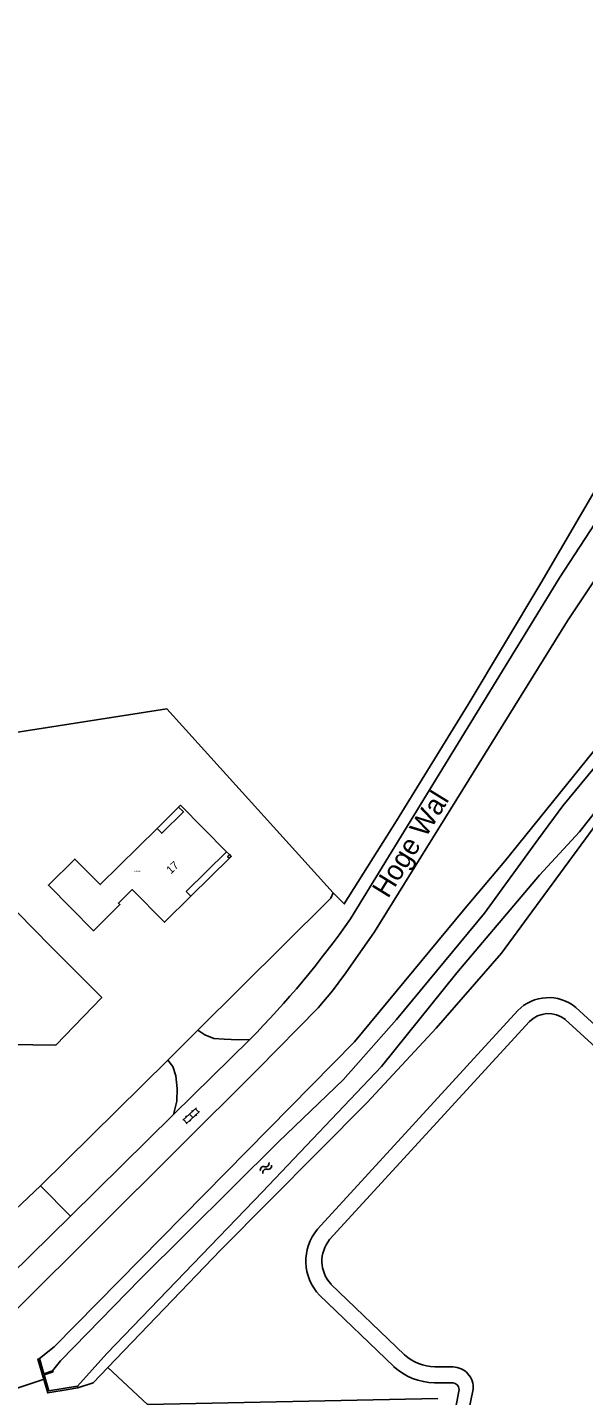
# Model space of a CAD drawing. Extents: x 132994 to 136000, y 393499 to 395512.
# Drawn here: x 134143.3 to 134212.8, y 393773 to 393944.1 of the extents above; entities that cross this region are included whole.
import ezdxf

# ---------------------------------------------------------------- set-up
doc = ezdxf.new("R2010")
doc.units = 0
for name, color, linetype in [('gg-anno-huisnummerreeks BGT', 7, 'Continuous'), ('gg-anno-openbare ruimte label', 7, 'Continuous'), ('gg-bbg-hoofdgebouw', 7, 'Continuous'), ('gg-bbg-luifel en loopbrug', 7, 'Continuous'), ('gg-bbg-onder overbouw', 7, 'Continuous'), ('gg-bbg-pand overbouw', 7, 'Continuous'), ('gg-bbg-pilaar onder overbouw', 7, 'Continuous'), ('gg-knt-verharding', 7, 'Continuous'), ('gg-kwrk-duiker nz buis', 7, 'Continuous'), ('gt-symb-klinker verharding', 7, 'Continuous'), ('gt-symb-watersymbool', 7, 'Continuous'), ('gx-grn-maaiveld', 7, 'Continuous'), ('kenmerkpunt-x pandkandidaat', 7, 'Continuous')]:
    doc.layers.add(name, color=color, linetype=linetype)

# ---------------------------------------------------------------- blocks, each defined once
blk = doc.blocks.new('gt0-KL1')
at = {"layer": 'gt-symb-klinker verharding'}
for p, q in [((-1.15, 0.3), (1.15, 0.3)), ((-1, -0.3), (-1, 0.3)), ((-0.5, 0.3), (-0.5, 0.45)), ((0, -0.3), (0, 0.3)), ((0.5, 0.3), (0.5, 0.45)), ((1, -0.3), (1, 0.3)), ((-1.15, -0.3), (1.15, -0.3)), ((-0.5, -0.45), (-0.5, -0.3)), ((0.5, -0.45), (0.5, -0.3))]:
    blk.add_line(p, q, dxfattribs=at)
blk = doc.blocks.new('gt0-WA')
at = {"layer": 'gt-symb-watersymbool'}
for centre, start, end in [((-0.32, 0.02), 28.0725, 151.9275), ((0.43, 0.42), 208.0725, 331.9275), ((-0.32, -0.43), 28.0725, 151.9275), ((0.43, -0.03), 208.0725, 331.9275)]:
    blk.add_arc(centre, 0.425, start, end, dxfattribs=at)

msp = doc.modelspace()

# ---------------------------------------------------------------- linework, layer by layer
at = {"layer": 'gg-bbg-hoofdgebouw'}
for points in [[(134162.21, 393846.6), (134162.44, 393846.82), (134168.2, 393841.01)], [(134159.53, 393843.91), (134152.43, 393836.9), (134149.26, 393840.1), (134145.96, 393836.84), (134151.59, 393831.14), (134154.9, 393834.41), (134154.71, 393834.6), (134156.41, 393836.29), (134160.47, 393832.19), (134163.76, 393835.45)]]:
    msp.add_lwpolyline(points, dxfattribs=at)
at = {"layer": 'gg-bbg-luifel en loopbrug'}
msp.add_line((134168.56, 393840.65), (134168.2, 393841.01), dxfattribs=at)
msp.add_lwpolyline([(134168.56, 393840.19), (134168.79, 393840.42), (134168.56, 393840.65)], dxfattribs=at)
at = {"layer": 'gg-bbg-onder overbouw'}
for q in [(134168.2, 393841.01), (134163.76, 393835.45)]:
    msp.add_line((134163.18, 393836.04), q, dxfattribs=at)
msp.add_lwpolyline([(134162.21, 393846.6), (134162.82, 393845.99), (134160.12, 393843.32), (134159.53, 393843.91)], dxfattribs=at)
at = {"layer": 'gg-bbg-pand overbouw'}
for p, q in [((134159.53, 393843.91), (134162.21, 393846.6)), ((134163.76, 393835.45), (134168.56, 393840.19))]:
    msp.add_line(p, q, dxfattribs=at)
at = {"layer": 'gg-bbg-pilaar onder overbouw'}
msp.add_lwpolyline([(134168.56, 393840.19), (134168.33, 393840.43), (134168.56, 393840.65)], dxfattribs=at)
at = {"layer": 'gg-knt-verharding'}
for p, q in [((134209.79, 393875.23), (134183.68, 393832.63)), ((134172.09, 393813.82), (134142.02, 393783.82))]:
    msp.add_line(p, q, dxfattribs=at)
for points in [[(134209.79, 393875.23), (134214.87, 393883.03), (134215.6, 393884.94)], [(134210.77, 393869.86), (134218.13, 393880.97), (134219.73, 393882.45)], [(134172.09, 393813.82), (134179.64, 393821.49), (134181.43, 393823.63), (134183.11, 393825.86), (134186.66, 393831), (134210.77, 393869.86)]]:
    msp.add_lwpolyline(points, dxfattribs=at)
at = {"layer": 'gg-kwrk-duiker nz buis'}
msp.add_lwpolyline([(133810.97, 393627.5), (133892.22, 393626.76), (134000.13, 393673.32), (134128.53, 393769.46), (134145.44, 393775.09)], dxfattribs=at)
at = {"layer": 'gx-grn-maaiveld'}
for p, q in [((134211.81, 393821.55), (134219.45, 393814.54)), ((134179.57, 393793.85), (134204.56, 393821.15)), ((134218.1, 393813.07), (134210.5, 393820.03)), ((134160.86, 393814.96), (134164.64, 393818.72)), ((134206.01, 393819.78), (134181.07, 393792.53)), ((134161.58, 393808.15), (134171.11, 393817.56)), ((134144.98, 393799.25), (134160.86, 393814.96)), ((134161.58, 393808.15), (134148.71, 393795.47)), ((134137.35, 393792.04), (134144.98, 393799.25)), ((134144.98, 393799.25), (134148.71, 393795.47)), ((134141.24, 393788.1), (134148.71, 393795.47)), ((134181.24, 393786.98), (134190.44, 393778.13)), ((134189.07, 393776.67), (134179.82, 393785.57)), ((134194.21, 393776.62), (134196.48, 393776.62)), ((134149.63, 393773.99), (134148.43, 393773.81)), ((134149.63, 393773.99), (134149.58, 393774.2)), ((134196.45, 393774.62), (134194.18, 393774.62)), ((134196.06, 393767.36), (134197.23, 393773.8)), ((134199, 393773.82), (134197.68, 393767.34))]:
    msp.add_line(p, q, dxfattribs=at)
for points in [[(134144.84, 393777.66), (134146.68, 393779.11), (134184.17, 393817.27), (134197.77, 393833.71), (134202.93, 393839.82), (134243.2, 393889.71), (134266.07, 393917.56), (134288.2, 393944.05)], [(134288.96, 393943.1), (134283.1, 393936.09), (134258.09, 393905.65), (134233.35, 393875.58), (134223.22, 393862.53), (134210.21, 393846.73), (134207.15, 393842.63), (134200.43, 393833.33), (134189.41, 393820.03), (134182.78, 393812.51), (134174.68, 393804.75), (134157.4, 393787.57), (134147.49, 393777.39), (134146.49, 393776.15)], [(134290.12, 393941.63), (134288.79, 393940.1), (134279.91, 393929.05), (134269.15, 393915.55), (134258.68, 393902.43), (134242.52, 393882.19), (134226.19, 393861.22), (134212.25, 393843.49), (134207.27, 393838.08), (134196.97, 393825.88), (134187.54, 393814.18), (134172.68, 393798.5), (134153.25, 393778.29), (134149.58, 393774.2)], [(134181.5, 393835.86), (134182.9, 393834.5), (134189.41, 393844.89), (134198.37, 393859.41), (134207.43, 393874.58), (134215.11, 393887.7), (134219.29, 393894.02), (134227.47, 393903.01)], [(134153.38, 393776.56), (134167.51, 393791.24), (134185.74, 393809.69), (134194.39, 393818.97), (134202.55, 393828.32), (134207.83, 393835.56), (134219.15, 393850.95), (134231.16, 393866.62)], [(134130.24, 393860.8), (134132.88, 393857.09), (134133.96, 393858.71), (134139.71, 393855.59), (134160.75, 393858.89), (134181.5, 393835.86)], [(134135.41, 393816.99), (134146.88, 393816.82), (134152.63, 393822.8), (134146.19, 393829.27), (134125.81, 393850.04), (134123.01, 393852.02), (134120.71, 393852.67), (134118.33, 393852.49), (134115.68, 393852.24), (134113.37, 393851.42), (134088.41, 393832.68), (134089.32, 393831.71), (134084.97, 393824.07), (134113.02, 393794.97), (134135.41, 393816.99)], [(134181.5, 393835.86), (134181.24, 393835.2), (134180.87, 393834.82), (134164.64, 393818.72)], [(134171.11, 393817.56), (134169.66, 393817.52), (134167.9, 393817.57), (134166.6, 393817.68), (134165.49, 393818.11), (134164.64, 393818.72)], [(134161.58, 393808.15), (134161.99, 393809.82), (134162.02, 393811.42), (134161.88, 393813.02), (134161.5, 393814.18), (134160.86, 393814.96)], [(134148.43, 393773.81), (134145.89, 393773.37), (134144.66, 393777.59), (134144.84, 393777.66)], [(134144.84, 393777.66), (134145.38, 393775.77), (134146.49, 393776.15)], [(134146.49, 393776.15), (134146.54, 393776.02), (134145.42, 393775.65), (134146.01, 393773.61), (134149.58, 393774.2)], [(134149.63, 393773.99), (134151.54, 393774.65), (134153.38, 393776.56)], [(134153.38, 393776.56), (134158.33, 393771.91), (134194.6, 393772.69)]]:
    msp.add_lwpolyline(points, dxfattribs=at)
for centre, radius, start, end in [((134088.91, 393898.91), 115.65, 315.2974, 325.0331), ((134208.4, 393817.42), 5.36, 50.4228, 135.8258), ((134208.4, 393817.42), 3.36, 51.2134, 135.3595), ((134184.3, 393789.85), 6.19, 139.8075, 223.7092), ((134184.3, 393789.85), 4.19, 140.292, 223.1981), ((134194.37, 393782.49), 5.87, 227.891, 268.3752), ((134194.37, 393782.49), 7.87, 227.657, 268.6049), ((134196.43, 393774.04), 2.58, 355.0826, 88.9144), ((134196.43, 393773.81), 0.806, 359.4071, 88.2224)]:
    msp.add_arc(centre, radius, start, end, dxfattribs=at)

# ---------------------------------------------------------------- block references
at = {"layer": 'gt-symb-klinker verharding', "rotation": 42.40480040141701}
msp.add_blockref('gt0-KL1', (134163.79, 393808), dxfattribs=at)
at = {"layer": 'gt-symb-watersymbool', "rotation": 44.83791901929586}
msp.add_blockref('gt0-WA', (134173.08, 393801.45), dxfattribs=at)

# ---------------------------------------------------------------- texts
at = {"layer": 'gg-anno-huisnummerreeks BGT'}
msp.add_text('17', height=1, rotation=43.4, dxfattribs=at).set_placement((134161.25, 393838.17))
at = {"layer": 'gg-anno-openbare ruimte label'}
msp.add_text('Hoge Wal', height=2.5, rotation=58.3, dxfattribs=at).set_placement((134188.36, 393835.08))
at = {"layer": 'kenmerkpunt-x pandkandidaat'}
msp.add_text('PNDK', height=0.2, dxfattribs=at).set_placement((134156.71, 393838.46))

doc.saveas('drawing.dxf')
